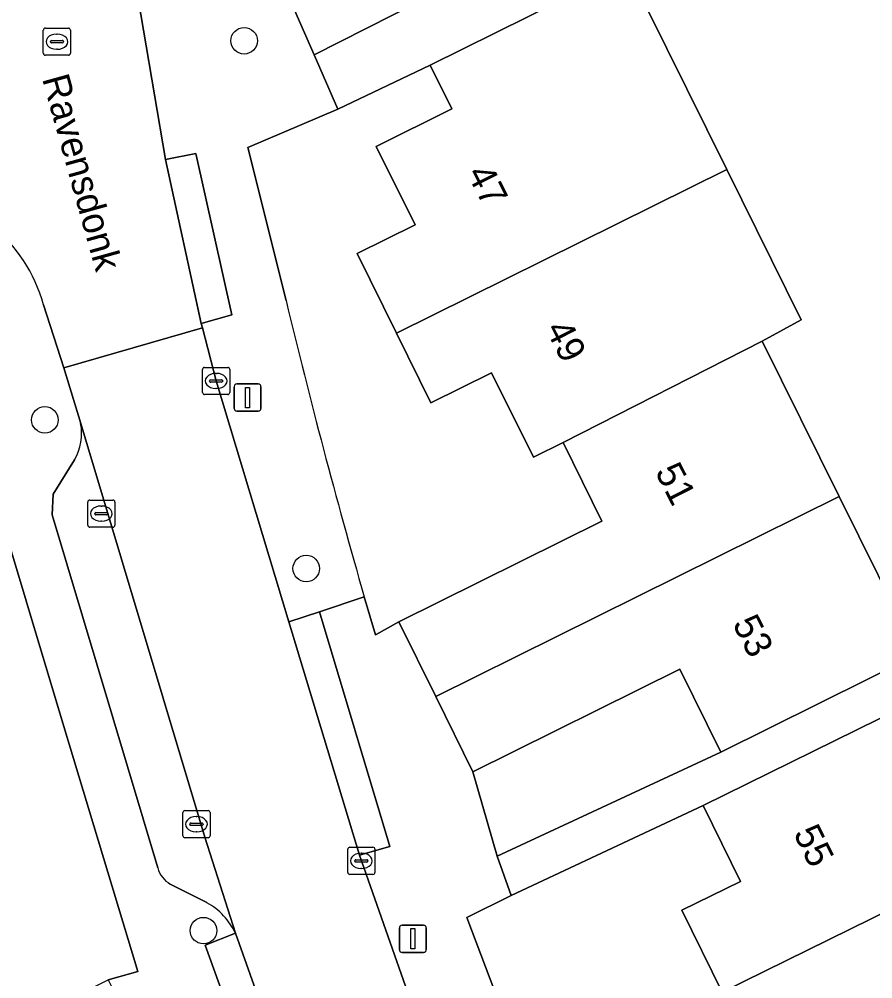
# Model space of a CAD drawing. Extents: x 157793 to 159380, y 380877 to 382313.
# Drawn here: x 158362.02 to 158393.49, y 381590.37 to 381625.72 of the extents above; entities that cross this region are included whole.
import ezdxf

# ---------------------------------------------------------------- set-up
doc = ezdxf.new("R2010")
doc.units = 0
for name, color, linetype in [('IMGEO_Boom', 7, 'Continuous'), ('IMGEO_Erf', 7, 'Continuous'), ('IMGEO_Kolk', 7, 'Continuous'), ('IMGEO_Lichtmast', 7, 'Continuous'), ('IMGEO_Openbare_ruimte_label', 7, 'Continuous'), ('IMGEO_Pand', 7, 'Continuous'), ('IMGEO_Pand_nummerreeks', 7, 'Continuous'), ('IMGEO_Parkeervlak_open', 7, 'Continuous'), ('IMGEO_Rijbaan_lokaal_open', 7, 'Continuous'), ('IMGEO_Rioolput', 7, 'Continuous'), ('IMGEO_Voetpad_open', 7, 'Continuous')]:
    doc.layers.add(name, color=color, linetype=linetype)

msp = doc.modelspace()

# ---------------------------------------------------------------- linework, layer by layer
at = {"layer": 'IMGEO_Boom'}
for centre in [(158370.314, 381624.924), (158362.968, 381610.96), (158372.603, 381605.485), (158368.815, 381592.148)]:
    msp.add_circle(centre, 0.489, dxfattribs=at)
at = {"layer": 'IMGEO_Erf'}
for points in [[(158426.377, 381653.622), (158416.389, 381673.603), (158416.103, 381673.461), (158415.961, 381673.748), (158415.078, 381673.309), (158418.9, 381665.681), (158413.088, 381662.768), (158407.432, 381659.933), (158401.776, 381657.098), (158396.122, 381654.264), (158397.797, 381650.922), (158392.131, 381648.081), (158391.523, 381649.294), (158390.891, 381648.977), (158389.824, 381651.107), (158385.019, 381648.699), (158386.051, 381646.641), (158380.086, 381643.651), (158373.742, 381640.471), (158375.099, 381637.765), (158368.489, 381634.452), (158372.89, 381624.408), (158392.287, 381634.232), (158391.337, 381636.053)], [(158379.644, 381594.891), (158387.879, 381598.723), (158386.367, 381601.776), (158378.745, 381598.002)]]:
    msp.add_lwpolyline(points, close=True, dxfattribs=at)
for points in [[(158384.422, 381627.622), (158388.104, 381620.187), (158390.847, 381614.648), (158389.412, 381613.86), (158392.248, 381608.132), (158395.129, 381602.313), (158397.821, 381603.659), (158406.661, 381608.079), (158409.512, 381609.5), (158409.432, 381609.66), (158406.581, 381608.239), (158405.302, 381610.806), (158405.134, 381611.142), (158407.976, 381612.559), (158406.436, 381615.447), (158403.643, 381614.055), (158402.306, 381616.736), (158402.194, 381616.961), (158404.987, 381618.353), (158402.192, 381623.943), (158399.432, 381622.568), (158398.14, 381625.159), (158396.654, 381628.141)], [(158382.069, 381610.123), (158380.973, 381609.58), (158379.433, 381612.689), (158377.2, 381611.583), (158375.927, 381614.154), (158374.476, 381617.084), (158376.615, 381618.143), (158375.184, 381621.031), (158377.968, 381622.41), (158377.166, 381624.029), (158373.769, 381622.402), (158370.445, 381620.997), (158371.859, 381615.353)], [(158356.876, 381585.543), (158358.253, 381582.801), (158361.236, 381584.267), (158359.62, 381587.484), (158365.3, 381590.338), (158366.389, 381590.642), (158363.671, 381599.661), (158359.523, 381613.428)], [(158374.742, 381604.441), (158375.151, 381603.042), (158375.181, 381603.059), (158376.013, 381603.519), (158383.503, 381607.228), (158382.069, 381610.123)], [(158388.212, 381569.097), (158388.702, 381569.336), (158390.187, 381566.383), (158397.688, 381570.074), (158396.271, 381572.954), (158394.809, 381575.924), (158392.612, 381574.843), (158391.296, 381577.517), (158389.927, 381580.297), (158392.107, 381581.37), (158390.606, 381584.418), (158392.777, 381585.486), (158391.328, 381588.431), (158389.17, 381587.369), (158387.933, 381589.882), (158386.449, 381592.897), (158388.607, 381593.959), (158387.233, 381596.753), (158380.16, 381593.447), (158378.526, 381592.633), (158382.383, 381582.444)]]:
    msp.add_lwpolyline(points, dxfattribs=at)
msp.add_arc((158610.532, 381672.575), 245.437, 193.48214, 196.11713, dxfattribs=at)
at = {"layer": 'IMGEO_Kolk'}
for p, q in [((158368.781, 381611.967), (158368.781, 381612.819)), ((158368.856, 381612.893), (158369.708, 381612.893)), ((158369.782, 381612.819), (158369.782, 381611.967)), ((158369.04, 381612.387), (158369.04, 381612.399)), ((158369.478, 381612.35), (158369.08, 381612.35)), ((158369.083, 381612.436), (158369.481, 381612.436)), ((158369.269, 381612.673), (158369.294, 381612.673)), ((158369.524, 381612.399), (158369.524, 381612.387)), ((158369.292, 381612.113), (158369.267, 381612.113)), ((158369.708, 381611.893), (158368.856, 381611.893)), ((158364.549, 381607.081), (158364.549, 381607.933)), ((158364.624, 381608.007), (158365.476, 381608.007)), ((158365.037, 381607.787), (158365.062, 381607.787)), ((158365.55, 381607.933), (158365.55, 381607.081)), ((158364.808, 381607.501), (158364.808, 381607.513)), ((158365.246, 381607.464), (158364.848, 381607.464)), ((158364.851, 381607.55), (158365.249, 381607.55)), ((158365.292, 381607.513), (158365.292, 381607.501)), ((158365.06, 381607.227), (158365.035, 381607.227)), ((158365.476, 381607.007), (158364.624, 381607.007)), ((158368.055, 381595.642), (158368.055, 381596.494)), ((158368.13, 381596.568), (158368.982, 381596.568)), ((158369.056, 381596.494), (158369.056, 381595.642)), ((158368.357, 381596.111), (158368.755, 381596.111)), ((158368.543, 381596.348), (158368.568, 381596.348)), ((158368.314, 381596.062), (158368.314, 381596.074)), ((158368.752, 381596.025), (158368.354, 381596.025)), ((158368.566, 381595.788), (158368.541, 381595.788)), ((158368.798, 381596.074), (158368.798, 381596.062)), ((158368.982, 381595.568), (158368.13, 381595.568)), ((158374.134, 381594.291), (158374.134, 381595.143)), ((158374.209, 381595.217), (158375.061, 381595.217)), ((158375.135, 381595.143), (158375.135, 381594.291)), ((158374.393, 381594.711), (158374.393, 381594.723)), ((158374.831, 381594.674), (158374.433, 381594.674)), ((158374.436, 381594.76), (158374.834, 381594.76)), ((158374.622, 381594.997), (158374.647, 381594.997)), ((158374.877, 381594.723), (158374.877, 381594.711)), ((158374.645, 381594.437), (158374.62, 381594.437)), ((158375.061, 381594.217), (158374.209, 381594.217))]:
    msp.add_line(p, q, dxfattribs=at)
for points in [[(158368.781, 381611.967), (158368.781, 381612.819)], [(158368.856, 381612.893), (158369.708, 381612.893)], [(158369.782, 381612.819), (158369.782, 381611.967)], [(158369.708, 381611.893), (158368.856, 381611.893)], [(158364.549, 381607.081), (158364.549, 381607.933)], [(158364.624, 381608.007), (158365.476, 381608.007)], [(158365.55, 381607.933), (158365.55, 381607.081)], [(158365.476, 381607.007), (158364.624, 381607.007)], [(158368.055, 381595.642), (158368.055, 381596.494)], [(158368.13, 381596.568), (158368.982, 381596.568)], [(158369.056, 381596.494), (158369.056, 381595.642)], [(158368.982, 381595.568), (158368.13, 381595.568)], [(158374.134, 381594.291), (158374.134, 381595.143)], [(158374.209, 381595.217), (158375.061, 381595.217)], [(158375.135, 381595.143), (158375.135, 381594.291)], [(158375.061, 381594.217), (158374.209, 381594.217)]]:
    msp.add_lwpolyline(points, dxfattribs=at)
for centre, radius, start, end in [((158368.858, 381612.817), 0.0765, 91.552, 178.448), ((158368.858, 381612.817), 0.0765, 91.552, 178.448), ((158369.706, 381612.817), 0.0765, 1.552, 88.448), ((158369.706, 381612.817), 0.0765, 1.552, 88.448), ((158369.08, 381612.396), 0.0403, 85.8775, 175.7526), ((158369.077, 381612.386), 0.0366, 178.938, 274.7102), ((158369.481, 381612.393), 0.043, 264.8664, 352.4533), ((158369.485, 381612.398), 0.0386, 1.7309, 96.639), ((158368.858, 381611.969), 0.0765, 181.552, 268.448), ((158368.858, 381611.969), 0.0765, 181.552, 268.448), ((158369.706, 381611.969), 0.0765, 271.552, 358.448), ((158369.706, 381611.969), 0.0765, 271.552, 358.448), ((158364.626, 381607.931), 0.0765, 91.552, 178.448), ((158364.626, 381607.931), 0.0765, 91.552, 178.448), ((158365.474, 381607.931), 0.0765, 1.552, 88.448), ((158365.474, 381607.931), 0.0765, 1.552, 88.448), ((158364.848, 381607.51), 0.0403, 85.8775, 175.7526), ((158364.845, 381607.5), 0.0366, 178.938, 274.7102), ((158365.249, 381607.507), 0.043, 264.8664, 352.4533), ((158365.253, 381607.512), 0.0386, 1.7309, 96.639), ((158364.626, 381607.083), 0.0765, 181.552, 268.448), ((158364.626, 381607.083), 0.0765, 181.552, 268.448), ((158365.474, 381607.083), 0.0765, 271.552, 358.448), ((158365.474, 381607.083), 0.0765, 271.552, 358.448), ((158368.132, 381596.492), 0.0765, 91.552, 178.448), ((158368.132, 381596.492), 0.0765, 91.552, 178.448), ((158368.98, 381596.492), 0.0765, 1.552, 88.448), ((158368.98, 381596.492), 0.0765, 1.552, 88.448), ((158368.354, 381596.071), 0.0403, 85.8775, 175.7526), ((158368.759, 381596.073), 0.0386, 1.7309, 96.639), ((158368.351, 381596.061), 0.0366, 178.938, 274.7102), ((158368.755, 381596.068), 0.043, 264.8664, 352.4533), ((158368.132, 381595.644), 0.0765, 181.552, 268.448), ((158368.132, 381595.644), 0.0765, 181.552, 268.448), ((158368.98, 381595.644), 0.0765, 271.552, 358.448), ((158368.98, 381595.644), 0.0765, 271.552, 358.448), ((158374.211, 381595.141), 0.0765, 91.552, 178.448), ((158374.211, 381595.141), 0.0765, 91.552, 178.448), ((158375.059, 381595.141), 0.0765, 1.552, 88.448), ((158375.059, 381595.141), 0.0765, 1.552, 88.448), ((158374.433, 381594.72), 0.0403, 85.8775, 175.7526), ((158374.43, 381594.71), 0.0366, 178.938, 274.7102), ((158374.834, 381594.717), 0.043, 264.8664, 352.4533), ((158374.838, 381594.722), 0.0386, 1.7309, 96.639), ((158374.211, 381594.293), 0.0765, 181.552, 268.448), ((158374.211, 381594.293), 0.0765, 181.552, 268.448), ((158375.059, 381594.293), 0.0765, 271.552, 358.448), ((158375.059, 381594.293), 0.0765, 271.552, 358.448)]:
    msp.add_arc(centre, radius, start, end, dxfattribs=at)
for centre, major_axis, ratio, start_param, end_param in [((158369.268, 381612.393), (-0.387, 0.002), 0.722429, 4.712389, 7.853982), ((158369.293, 381612.393), (-0.39, 0.002), 0.717154, 1.570796, 4.712389), ((158365.036, 381607.507), (-0.387, 0.002), 0.722429, 4.712389, 7.853982), ((158365.061, 381607.507), (-0.39, 0.002), 0.717154, 1.570796, 4.712389), ((158368.542, 381596.068), (-0.387, 0.002), 0.722429, 4.712389, 7.853982), ((158368.567, 381596.068), (-0.39, 0.002), 0.717154, 1.570796, 4.712389), ((158374.621, 381594.717), (-0.387, 0.002), 0.722429, 4.712389, 7.853982), ((158374.646, 381594.717), (-0.39, 0.002), 0.717154, 1.570796, 4.712389)]:
    msp.add_ellipse(centre, major_axis=major_axis, ratio=ratio, start_param=start_param, end_param=end_param, dxfattribs=at)
at = {"layer": 'IMGEO_Lichtmast'}
for p, q in [((158369.944, 381611.382), (158369.944, 381612.182)), ((158369.944, 381612.182), (158369.944, 381611.382)), ((158370.044, 381612.282), (158370.834, 381612.282)), ((158370.834, 381612.282), (158370.044, 381612.282)), ((158370.934, 381612.182), (158370.934, 381611.382)), ((158370.934, 381611.382), (158370.934, 381612.182)), ((158370.834, 381611.282), (158370.044, 381611.282)), ((158370.044, 381611.282), (158370.834, 381611.282)), ((158376.036, 381591.447), (158376.036, 381592.247)), ((158376.036, 381592.247), (158376.036, 381591.447)), ((158376.136, 381592.347), (158376.926, 381592.347)), ((158376.926, 381592.347), (158376.136, 381592.347)), ((158377.026, 381592.247), (158377.026, 381591.447)), ((158377.026, 381591.447), (158377.026, 381592.247)), ((158376.926, 381591.347), (158376.136, 381591.347)), ((158376.136, 381591.347), (158376.926, 381591.347))]:
    msp.add_line(p, q, dxfattribs=at)
for points in [[(158370.364, 381612.157), (158370.514, 381612.157), (158370.514, 381611.407), (158370.364, 381611.407), (158370.364, 381612.157)], [(158376.456, 381592.222), (158376.606, 381592.222), (158376.606, 381591.472), (158376.456, 381591.472), (158376.456, 381592.222)]]:
    msp.add_lwpolyline(points, dxfattribs=at)
for centre, start, end in [((158370.044, 381612.182), 90, 180), ((158370.044, 381612.182), 90, 180), ((158370.834, 381612.182), 0, 90), ((158370.834, 381612.182), 360, 90), ((158370.044, 381611.382), 180, 270), ((158370.044, 381611.382), 180, 270), ((158370.834, 381611.382), 270, 0), ((158370.834, 381611.382), 270, 0), ((158376.136, 381592.247), 90, 180), ((158376.136, 381592.247), 90, 180), ((158376.926, 381592.247), 0, 90), ((158376.926, 381592.247), 360, 90), ((158376.136, 381591.447), 180, 270), ((158376.136, 381591.447), 180, 270), ((158376.926, 381591.447), 270, 0), ((158376.926, 381591.447), 270, 0)]:
    msp.add_arc(centre, 0.1, start, end, dxfattribs=at)
at = {"layer": 'IMGEO_Pand'}
for points in [[(158375.927, 381614.154), (158388.104, 381620.187), (158384.422, 381627.622), (158377.166, 381624.029), (158377.968, 381622.41), (158375.184, 381621.031), (158376.615, 381618.143), (158374.476, 381617.084)], [(158389.412, 381613.86), (158390.847, 381614.648), (158388.104, 381620.187), (158375.927, 381614.154), (158377.2, 381611.583), (158379.433, 381612.689), (158380.973, 381609.58), (158382.069, 381610.123)], [(158389.412, 381613.86), (158382.069, 381610.123), (158383.503, 381607.228), (158376.013, 381603.519), (158377.376, 381600.766), (158392.248, 381608.132)], [(158392.248, 381608.132), (158377.376, 381600.766), (158378.745, 381598.002), (158386.367, 381601.776), (158387.879, 381598.723), (158395.129, 381602.313)], [(158387.933, 381589.882), (158397.374, 381594.525), (158396.722, 381595.85), (158394.514, 381600.336), (158387.233, 381596.753), (158388.607, 381593.959), (158386.449, 381592.897)], [(158387.933, 381589.882), (158389.17, 381587.369), (158391.328, 381588.431), (158392.777, 381585.486), (158392.885, 381585.266), (158398.004, 381587.778), (158397.912, 381587.964), (158400.079, 381589.03), (158397.374, 381594.525)]]:
    msp.add_lwpolyline(points, close=True, dxfattribs=at)
at = {"layer": 'IMGEO_Parkeervlak_open'}
for points in [[(158369.995, 381592.049), (158368.864, 381595.592), (158364.288, 381610.829)], [(158364.063, 381609.489), (158363.275, 381608.227), (158363.234, 381607.459), (158367.127, 381594.457)], [(158367.592, 381593.864), (158368.937, 381593.178)]]:
    msp.add_lwpolyline(points, dxfattribs=at)
for centre, radius, start, end in [((158362.372, 381610.462), 1.95, 330.0833, 10.8534), ((158368.069, 381594.717), 0.978, 195.4358, 240.7676), ((158367.721, 381590.978), 2.513, 25.2118, 61.0693)]:
    msp.add_arc(centre, radius, start, end, dxfattribs=at)
at = {"layer": 'IMGEO_Rijbaan_lokaal_open'}
for points in [[(158362.916, 381615.194), (158363.671, 381612.88), (158368.776, 381614.35), (158368.73, 381614.514), (158367.409, 381620.548), (158365.384, 381632.469)], [(158386.819, 381564.982), (158384.933, 381568.948), (158381.167, 381577.418), (158379.602, 381581.325), (158376.667, 381588.951), (158374.56, 381594.93), (158371.964, 381603.521), (158369.282, 381612.393), (158368.776, 381614.35), (158363.671, 381612.88), (158364.288, 381610.829), (158368.864, 381595.592), (158369.995, 381592.049), (158371.408, 381588.08), (158372.398, 381585.387), (158375.686, 381577.039), (158376.843, 381574.222), (158380.835, 381565.391), (158382.561, 381561.814), (158386.047, 381554.706), (158388.014, 381550.791), (158391.624, 381543.519), (158392.052, 381542.802), (158392.965, 381540.911)]]:
    msp.add_lwpolyline(points, dxfattribs=at)
msp.add_arc((158357.513, 381613.751), 5.592, 14.957, 87.6478, dxfattribs=at)
at = {"layer": 'IMGEO_Rioolput'}
for p, q in [((158362.911, 381624.463), (158362.911, 381625.315)), ((158362.986, 381625.389), (158363.838, 381625.389)), ((158363.399, 381625.169), (158363.424, 381625.169)), ((158363.912, 381625.315), (158363.912, 381624.463)), ((158363.17, 381624.883), (158363.17, 381624.895)), ((158363.608, 381624.846), (158363.21, 381624.846)), ((158363.213, 381624.932), (158363.611, 381624.932)), ((158363.654, 381624.895), (158363.654, 381624.883)), ((158363.838, 381624.389), (158362.986, 381624.389)), ((158363.422, 381624.609), (158363.397, 381624.609))]:
    msp.add_line(p, q, dxfattribs=at)
for points in [[(158362.911, 381624.463), (158362.911, 381625.315)], [(158362.986, 381625.389), (158363.838, 381625.389)], [(158363.912, 381625.315), (158363.912, 381624.463)], [(158363.838, 381624.389), (158362.986, 381624.389)]]:
    msp.add_lwpolyline(points, dxfattribs=at)
for centre, radius, start, end in [((158362.988, 381625.313), 0.0765, 91.552, 178.448), ((158362.988, 381625.313), 0.0765, 91.552, 178.448), ((158363.836, 381625.313), 0.0765, 1.552, 88.448), ((158363.836, 381625.313), 0.0765, 1.552, 88.448), ((158363.21, 381624.892), 0.0403, 85.8775, 175.7526), ((158363.207, 381624.882), 0.0366, 178.938, 274.7102), ((158363.611, 381624.889), 0.043, 264.8664, 352.4533), ((158363.615, 381624.894), 0.0386, 1.7309, 96.639), ((158362.988, 381624.465), 0.0765, 181.552, 268.448), ((158362.988, 381624.465), 0.0765, 181.552, 268.448), ((158363.836, 381624.465), 0.0765, 271.552, 358.448), ((158363.836, 381624.465), 0.0765, 271.552, 358.448)]:
    msp.add_arc(centre, radius, start, end, dxfattribs=at)
for centre, major_axis, ratio, start_param, end_param in [((158363.398, 381624.889), (-0.387, 0.002), 0.722429, 4.712389, 7.853982), ((158363.423, 381624.889), (-0.39, 0.002), 0.717154, 1.570796, 4.712389)]:
    msp.add_ellipse(centre, major_axis=major_axis, ratio=ratio, start_param=start_param, end_param=end_param, dxfattribs=at)
at = {"layer": 'IMGEO_Voetpad_open'}
for points in [[(158362.078, 381654.918), (158364.543, 381637.709), (158365.743, 381637.876), (158366.568, 381632.63), (158365.384, 381632.469), (158367.409, 381620.548), (158368.537, 381620.771), (158369.865, 381614.823), (158368.73, 381614.514), (158368.776, 381614.35), (158369.282, 381612.393), (158371.964, 381603.521), (158373.087, 381603.893), (158374.742, 381604.441)], [(158371.859, 381615.353), (158370.445, 381620.997), (158373.769, 381622.402), (158372.89, 381624.408), (158368.489, 381634.452)], [(158364.288, 381610.829), (158363.671, 381612.88), (158362.916, 381615.194)], [(158359.523, 381613.428), (158363.671, 381599.661), (158366.389, 381590.642), (158365.3, 381590.338), (158366.916, 381587.12), (158367.61, 381585.777), (158369.236, 381586.441)], [(158367.127, 381594.457), (158363.234, 381607.459), (158363.275, 381608.227), (158364.063, 381609.489)], [(158379.644, 381594.891), (158378.745, 381598.002), (158377.376, 381600.766), (158376.013, 381603.519), (158375.181, 381603.059), (158375.151, 381603.042), (158374.742, 381604.441), (158373.087, 381603.893), (158375.688, 381595.248), (158374.865, 381595.016), (158374.56, 381594.93), (158376.667, 381588.951)], [(158395.129, 381602.313), (158387.879, 381598.723), (158379.644, 381594.891), (158380.16, 381593.447), (158387.233, 381596.753), (158394.514, 381600.336)], [(158382.383, 381582.444), (158378.526, 381592.633), (158380.16, 381593.447), (158379.644, 381594.891)], [(158368.937, 381593.178), (158367.592, 381593.864)], [(158392.965, 381540.911), (158392.052, 381542.802), (158391.624, 381543.519), (158390.547, 381543.006), (158386.953, 381550.259), (158388.014, 381550.791), (158386.047, 381554.706), (158384.979, 381554.194), (158381.459, 381561.337), (158382.561, 381561.814), (158380.835, 381565.391), (158379.757, 381564.906), (158375.828, 381573.501), (158375.741, 381573.782), (158376.843, 381574.222), (158375.686, 381577.039), (158374.58, 381576.567), (158371.288, 381584.953), (158372.398, 381585.387), (158371.408, 381588.08), (158370.307, 381587.67), (158368.88, 381591.616), (158369.995, 381592.049)]]:
    msp.add_lwpolyline(points, dxfattribs=at)
for points in [[(158409.44, 381642.679), (158416.755, 381646.325), (158426.137, 381651.015), (158426.377, 381653.622), (158391.337, 381636.053), (158392.287, 381634.232), (158372.89, 381624.408), (158373.769, 381622.402), (158377.166, 381624.029), (158384.422, 381627.622), (158397.203, 381634.124), (158398.662, 381634.872), (158397.683, 381636.836), (158400.522, 381638.251)], [(158367.409, 381620.548), (158368.73, 381614.514), (158369.865, 381614.823), (158368.537, 381620.771)], [(158373.087, 381603.893), (158371.964, 381603.521), (158374.56, 381594.93), (158374.865, 381595.016), (158375.688, 381595.248)], [(158369.995, 381592.049), (158368.88, 381591.616), (158370.307, 381587.67), (158371.408, 381588.08)]]:
    msp.add_lwpolyline(points, close=True, dxfattribs=at)
for centre, radius, start, end in [((158357.513, 381613.751), 5.592, 14.957, 87.6478), ((158610.532, 381672.575), 245.437, 193.48214, 196.11713), ((158362.372, 381610.462), 1.95, 330.0833, 10.8534), ((158368.069, 381594.717), 0.978, 195.4358, 240.7676), ((158367.721, 381590.978), 2.513, 25.2118, 61.0693)]:
    msp.add_arc(centre, radius, start, end, dxfattribs=at)

# ---------------------------------------------------------------- texts
at = {"layer": 'IMGEO_Openbare_ruimte_label'}
msp.add_text('Ravensdonk', height=1, rotation=285.5517, dxfattribs=at).set_placement((158362.86, 381623.532))
at = {"layer": 'IMGEO_Pand_nummerreeks'}
for s, rotation, p in [('47', 296.8187, (158378.507, 381620.043)), ('49', 296.8187, (158381.402, 381614.317)), ('51', 297.0056, (158385.443, 381609.053)), ('53', 297.0056, (158388.297, 381603.453)), ('55', 296.1998, (158390.543, 381595.736))]:
    msp.add_text(s, height=1, rotation=rotation, dxfattribs=at).set_placement(p)

doc.saveas('drawing.dxf')
